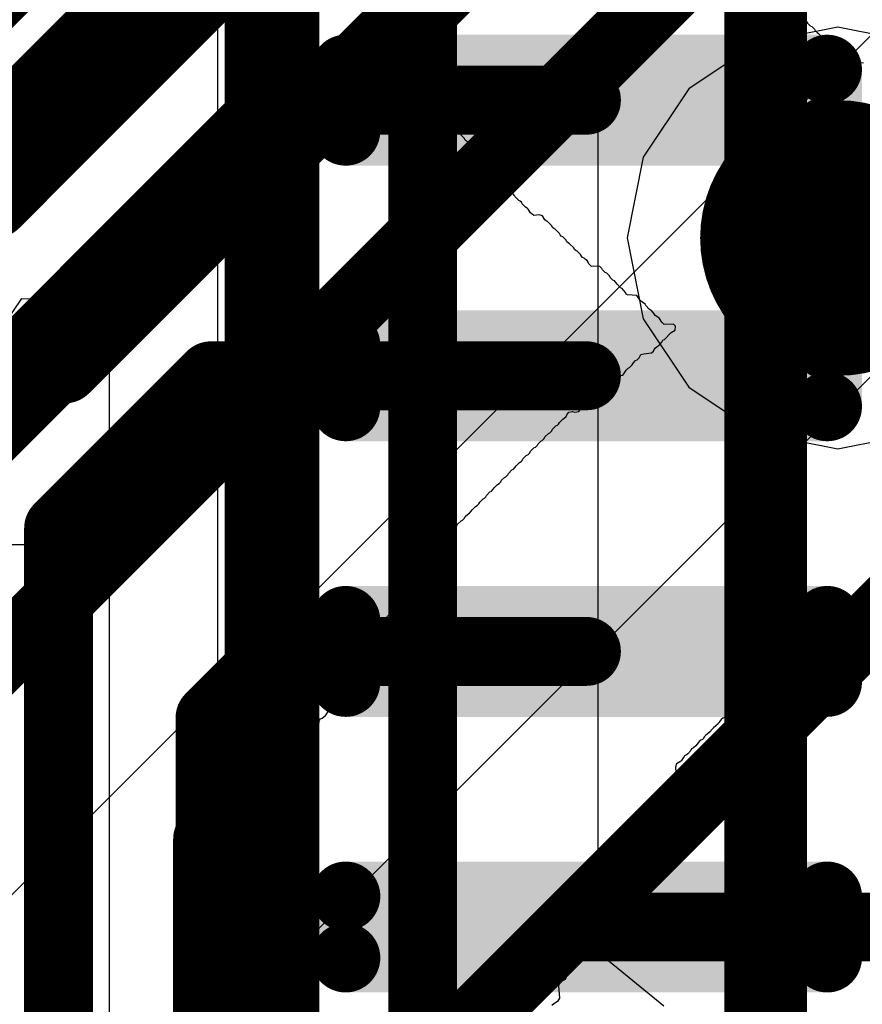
# Model space of a CAD drawing. Header units: millimetres. Extents: x -2 to 68, y -2 to 27.4.
# Tile 504 of 594: x 58.2 to 59.4, y 6.8 to 8.2. Entities that reach past the tile are written whole.
import ezdxf

# ---------------------------------------------------------------- set-up
doc = ezdxf.new("R2010")
doc.units = ezdxf.units.MM
for name, color, linetype in [('BottomLayer', 5, 'Continuous'), ('BottomPaste', 16, 'Continuous'), ('BottomSolder', 6, 'Continuous'), ('DrillGuide', 244, 'Continuous'), ('Mechanical10', 56, 'Continuous'), ('Mechanical6', 56, 'Continuous'), ('MidLayer1', 16, 'Continuous'), ('MidLayer2', 76, 'Continuous'), ('MidLayer3', 90, 'Continuous'), ('MidLayer4', 156, 'Continuous'), ('MidLayer5', 130, 'Continuous'), ('MidLayer6', 216, 'Continuous'), ('MidLayer7', 6, 'Continuous'), ('MidLayer8', 54, 'Continuous'), ('MultiLayer', 9, 'Continuous'), ('TopLayer', 1, 'Continuous'), ('TopSolder', 216, 'Continuous'), ('ViaHoleLayer', 16, 'Continuous')]:
    doc.layers.add(name, color=color, linetype=linetype)

# ---------------------------------------------------------------- blocks, each defined once
blk = doc.blocks.new('DF40C_80DP_0_4V_51__F_________1_B_291')
at = {"layer": 'BottomLayer', "const_width": 0.0504}
for points in [[(4.5302, -0.9404, 1), (4.5805, -0.9404, 1)], [(4.6195, -0.9404, 1), (4.6698, -0.9404, 1)], [(4.9302, -0.9404, 1), (4.9805, -0.9404, 1)], [(5.0195, -0.9404, 1), (5.0698, -0.9404, 1)], [(5.3302, -0.9404, 1), (5.3805, -0.9404, 1)], [(5.4195, -0.9404, 1), (5.4698, -0.9404, 1)], [(5.7302, -0.9404, 1), (5.7805, -0.9404, 1)], [(5.8195, -0.9404, 1), (5.8698, -0.9404, 1)], [(4.5302, -1.6396, 1), (4.5805, -1.6396, 1)], [(4.6195, -1.6396, 1), (4.6698, -1.6396, 1)], [(4.9302, -1.6396, 1), (4.9805, -1.6396, 1)], [(5.0195, -1.6396, 1), (5.0698, -1.6396, 1)], [(5.3302, -1.6396, 1), (5.3805, -1.6396, 1)], [(5.4195, -1.6396, 1), (5.4698, -1.6396, 1)], [(5.7302, -1.6396, 1), (5.7805, -1.6396, 1)], [(5.8195, -1.6396, 1), (5.8698, -1.6396, 1)]]:
    blk.add_lwpolyline(points, format="xyb", close=True, dxfattribs=at)
at = {"layer": 'BottomLayer'}
for points in [[(4.5554, -0.89), (4.5554, -1.69), (4.6446, -0.89), (4.6446, -1.69)], [(4.9554, -0.89), (4.9554, -1.69), (5.0446, -0.89), (5.0446, -1.69)], [(5.3554, -0.89), (5.3554, -1.69), (5.4446, -0.89), (5.4446, -1.69)], [(5.7554, -0.89), (5.7554, -1.69), (5.8446, -0.89), (5.8446, -1.69)], [(4.505, -0.9404), (4.505, -1.6396), (4.695, -0.9404), (4.695, -1.6396)], [(4.905, -0.9404), (4.905, -1.6396), (5.095, -0.9404), (5.095, -1.6396)], [(5.305, -0.9404), (5.305, -1.6396), (5.495, -0.9404), (5.495, -1.6396)], [(5.705, -0.9404), (5.705, -1.6396), (5.895, -0.9404), (5.895, -1.6396)]]:
    blk.add_solid(points, dxfattribs=at)
at = {"layer": 'BottomPaste', "const_width": 0.0504}
for points in [[(4.5302, -0.9404, 1), (4.5805, -0.9404, 1)], [(4.6195, -0.9404, 1), (4.6698, -0.9404, 1)], [(4.9302, -0.9404, 1), (4.9805, -0.9404, 1)], [(5.0195, -0.9404, 1), (5.0698, -0.9404, 1)], [(5.3302, -0.9404, 1), (5.3805, -0.9404, 1)], [(5.4195, -0.9404, 1), (5.4698, -0.9404, 1)], [(5.7302, -0.9404, 1), (5.7805, -0.9404, 1)], [(5.8195, -0.9404, 1), (5.8698, -0.9404, 1)], [(4.5302, -1.6396, 1), (4.5805, -1.6396, 1)], [(4.6195, -1.6396, 1), (4.6698, -1.6396, 1)], [(4.9302, -1.6396, 1), (4.9805, -1.6396, 1)], [(5.0195, -1.6396, 1), (5.0698, -1.6396, 1)], [(5.3302, -1.6396, 1), (5.3805, -1.6396, 1)], [(5.4195, -1.6396, 1), (5.4698, -1.6396, 1)], [(5.7302, -1.6396, 1), (5.7805, -1.6396, 1)], [(5.8195, -1.6396, 1), (5.8698, -1.6396, 1)]]:
    blk.add_lwpolyline(points, format="xyb", close=True, dxfattribs=at)
at = {"layer": 'BottomPaste'}
for points in [[(4.5554, -0.89), (4.5554, -1.69), (4.6446, -0.89), (4.6446, -1.69)], [(4.9554, -0.89), (4.9554, -1.69), (5.0446, -0.89), (5.0446, -1.69)], [(5.3554, -0.89), (5.3554, -1.69), (5.4446, -0.89), (5.4446, -1.69)], [(5.7554, -0.89), (5.7554, -1.69), (5.8446, -0.89), (5.8446, -1.69)], [(4.505, -0.9404), (4.505, -1.6396), (4.695, -0.9404), (4.695, -1.6396)], [(4.905, -0.9404), (4.905, -1.6396), (5.095, -0.9404), (5.095, -1.6396)], [(5.305, -0.9404), (5.305, -1.6396), (5.495, -0.9404), (5.495, -1.6396)], [(5.705, -0.9404), (5.705, -1.6396), (5.895, -0.9404), (5.895, -1.6396)]]:
    blk.add_solid(points, dxfattribs=at)
at = {"layer": 'BottomSolder', "const_width": 0.0504}
for points in [[(4.5302, -0.9404, 1), (4.5805, -0.9404, 1)], [(4.6195, -0.9404, 1), (4.6698, -0.9404, 1)], [(4.9302, -0.9404, 1), (4.9805, -0.9404, 1)], [(5.0195, -0.9404, 1), (5.0698, -0.9404, 1)], [(5.3302, -0.9404, 1), (5.3805, -0.9404, 1)], [(5.4195, -0.9404, 1), (5.4698, -0.9404, 1)], [(5.7302, -0.9404, 1), (5.7805, -0.9404, 1)], [(5.8195, -0.9404, 1), (5.8698, -0.9404, 1)], [(4.5302, -1.6396, 1), (4.5805, -1.6396, 1)], [(4.6195, -1.6396, 1), (4.6698, -1.6396, 1)], [(4.9302, -1.6396, 1), (4.9805, -1.6396, 1)], [(5.0195, -1.6396, 1), (5.0698, -1.6396, 1)], [(5.3302, -1.6396, 1), (5.3805, -1.6396, 1)], [(5.4195, -1.6396, 1), (5.4698, -1.6396, 1)], [(5.7302, -1.6396, 1), (5.7805, -1.6396, 1)], [(5.8195, -1.6396, 1), (5.8698, -1.6396, 1)]]:
    blk.add_lwpolyline(points, format="xyb", close=True, dxfattribs=at)
at = {"layer": 'BottomSolder'}
for points in [[(4.5554, -0.89), (4.5554, -1.69), (4.6446, -0.89), (4.6446, -1.69)], [(4.9554, -0.89), (4.9554, -1.69), (5.0446, -0.89), (5.0446, -1.69)], [(5.3554, -0.89), (5.3554, -1.69), (5.4446, -0.89), (5.4446, -1.69)], [(5.7554, -0.89), (5.7554, -1.69), (5.8446, -0.89), (5.8446, -1.69)], [(4.505, -0.9404), (4.505, -1.6396), (4.695, -0.9404), (4.695, -1.6396)], [(4.905, -0.9404), (4.905, -1.6396), (5.095, -0.9404), (5.095, -1.6396)], [(5.305, -0.9404), (5.305, -1.6396), (5.495, -0.9404), (5.495, -1.6396)], [(5.705, -0.9404), (5.705, -1.6396), (5.895, -0.9404), (5.895, -1.6396)]]:
    blk.add_solid(points, dxfattribs=at)
at = {"layer": 'Mechanical10', "const_width": 0.12}
blk.add_lwpolyline([(8.86, -1.03), (-8.86, -1.03)], dxfattribs=at)
at = {"layer": 'Mechanical6', "const_width": 0.05}
blk.add_lwpolyline([(8.395, -1.79), (-8.395, -1.79)], dxfattribs=at)

msp = doc.modelspace()

# ---------------------------------------------------------------- linework, layer by layer
at = {"layer": 'BottomLayer', "const_width": 0.1}
for points in [[(57.8, 7.8744), (58.4281, 8.5025)], [(58.0327, 7.5477), (58.585, 8.1)], [(58.585, 8.1), (59.035, 8.1)], [(58.2687, 7.4787), (58.49, 7.7)], [(58.49, 7.7), (59.035, 7.7)], [(58.2687, 3.8308), (58.2687, 7.4787)], [(58.4885, 7.2035), (58.585, 7.3)], [(58.585, 7.3), (59.035, 7.3)], [(58.4885, 7.0311), (58.4885, 7.2035)], [(58.485, 7.0276), (58.4885, 7.0311)], [(58.485, 4.0388), (58.485, 7.0276)], [(59.035, 6.9), (59.663, 6.9)]]:
    msp.add_lwpolyline(points, dxfattribs=at)
at = {"layer": 'BottomLayer', "const_width": 0.05}
for points in [[(58.56, 8.1, 1), (58.61, 8.1, 1)], [(58.56, 8.1, 1), (58.61, 8.1, 1)], [(59.01, 8.1, 1), (59.06, 8.1, 1)], [(58.465, 7.7, 1), (58.515, 7.7, 1)], [(58.465, 7.7, 1), (58.515, 7.7, 1)], [(59.01, 7.7, 1), (59.06, 7.7, 1)], [(58.2437, 7.4787, 1), (58.2937, 7.4787, 1)], [(58.2437, 7.4787, 1), (58.2937, 7.4787, 1)], [(58.56, 7.3, 1), (58.61, 7.3, 1)], [(58.56, 7.3, 1), (58.61, 7.3, 1)], [(59.01, 7.3, 1), (59.06, 7.3, 1)], [(58.4635, 7.2035, 1), (58.5135, 7.2035, 1)], [(58.4635, 7.2035, 1), (58.5135, 7.2035, 1)], [(58.46, 7.0276, 1), (58.51, 7.0276, 1)], [(58.46, 7.0276, 1), (58.51, 7.0276, 1)], [(58.4635, 7.0311, 1), (58.5135, 7.0311, 1)], [(58.4635, 7.0311, 1), (58.5135, 7.0311, 1)], [(59.01, 6.9, 1), (59.06, 6.9, 1)]]:
    msp.add_lwpolyline(points, format="xyb", close=True, dxfattribs=at)
at = {"layer": 'DrillGuide', "const_width": 0.1}
msp.add_lwpolyline([(59.35, 7.9, 1), (59.45, 7.9, 1)], format="xyb", close=True, dxfattribs=at)
at = {"layer": 'MidLayer1', "const_width": 0.2}
msp.add_lwpolyline([(59.3, 7.9, 1), (59.5, 7.9, 1)], format="xyb", close=True, dxfattribs=at)
at = {"layer": 'MidLayer2'}
for p, q in [((58.4579, 7.5297), (59.6707, 8.7426)), ((58.3752, 7.4745), (58.4579, 7.5297)), ((58.2777, 7.4551), (58.3752, 7.4745)), ((56.8374, 7.4551), (58.2777, 7.4551))]:
    msp.add_line(p, q, dxfattribs=at)
at = {"layer": 'MidLayer2', "const_width": 0.1}
for points in [[(58.1764, 7.9499), (59.5175, 9.291)], [(58.2777, 7.71), (59.632, 9.0644)], [(55.6719, 7.9499), (58.1764, 7.9499)], [(55.7713, 7.71), (58.2777, 7.71)]]:
    msp.add_lwpolyline(points, dxfattribs=at)
at = {"layer": 'MidLayer2'}
for points, const_width in [([(59.3, 7.9, 1), (59.5, 7.9, 1)], 0.2), ([(58.1514, 7.9499, 1), (58.2014, 7.9499, 1)], 0.05), ([(58.1514, 7.9499, 1), (58.2014, 7.9499, 1)], 0.05), ([(58.2527, 7.71, 1), (58.3027, 7.71, 1)], 0.05), ([(58.2527, 7.71, 1), (58.3027, 7.71, 1)], 0.05)]:
    msp.add_lwpolyline(points, format="xyb", close=True, dxfattribs=dict(at, const_width=const_width))
at = {"layer": 'MidLayer3'}
msp.add_line((56.9611, 5.7072), (59.7847, 8.5309), dxfattribs=at)
at = {"layer": 'MidLayer3', "const_width": 0.1}
for points in [[(56.1107, 5.5567), (59.8118, 9.2578)], [(56.2347, 5.3413), (60.045, 9.1516)]]:
    msp.add_lwpolyline(points, dxfattribs=at)
at = {"layer": 'MidLayer3', "const_width": 0.2}
msp.add_lwpolyline([(59.3, 7.9, 1), (59.5, 7.9, 1)], format="xyb", close=True, dxfattribs=at)
at = {"layer": 'MidLayer4', "const_width": 0.2}
msp.add_lwpolyline([(59.3, 7.9, 1), (59.5, 7.9, 1)], format="xyb", close=True, dxfattribs=at)
at = {"layer": 'MidLayer5'}
for p, q in [((59.0521, 6.8629), (59.0521, 11.1464)), ((58.1894, 7.7735), (58.2153, 7.8123)), ((58.2153, 7.8123), (58.2623, 7.8117)), ((58.2623, 7.8117), (58.3423, 7.7738)), ((58.3423, 7.7738), (58.3423, 4.6606)), ((59.1472, 6.7849), (59.0521, 6.8629))]:
    msp.add_line(p, q, dxfattribs=at)
at = {"layer": 'MidLayer5', "const_width": 0.1}
for points in [[(58.7972, 4.4722), (58.7972, 16.8104)], [(58.5972, 4.555), (58.5972, 16.7275)]]:
    msp.add_lwpolyline(points, dxfattribs=at)
at = {"layer": 'MidLayer5', "const_width": 0.2}
msp.add_lwpolyline([(59.3, 7.9, 1), (59.5, 7.9, 1)], format="xyb", close=True, dxfattribs=at)
at = {"layer": 'MidLayer6'}
for p, q in [((56.9955, 6.5129), (59.0632, 8.5807)), ((59.5186, 7.7701), (58.2342, 6.4856))]:
    msp.add_line(p, q, dxfattribs=at)
at = {"layer": 'MidLayer6', "const_width": 0.1}
for points in [[(56.8152, 6.6932), (58.883, 8.761)], [(58.3397, 6.2307), (59.7735, 7.6645)]]:
    msp.add_lwpolyline(points, dxfattribs=at)
at = {"layer": 'MidLayer6', "const_width": 0.2}
msp.add_lwpolyline([(59.3, 7.9, 1), (59.5, 7.9, 1)], format="xyb", close=True, dxfattribs=at)
at = {"layer": 'MidLayer7'}
for p, q in [((59.4, 8.2059), (59.2829, 8.1826)), ((59.5171, 8.1826), (59.4, 8.2059)), ((59.2829, 8.1826), (59.1837, 8.1163)), ((59.1837, 8.1163), (59.1174, 8.0171)), ((59.1174, 8.0171), (59.0941, 7.9)), ((59.0941, 7.9), (59.1174, 7.7829)), ((59.1174, 7.7829), (59.1837, 7.6837)), ((59.1837, 7.6837), (59.2829, 7.6174)), ((59.2829, 7.6174), (59.4, 7.5941)), ((59.4, 7.5941), (59.5171, 7.6174))]:
    msp.add_line(p, q, dxfattribs=at)
at = {"layer": 'MidLayer7', "const_width": 0.2}
msp.add_lwpolyline([(59.3, 7.9, 1), (59.5, 7.9, 1)], format="xyb", close=True, dxfattribs=at)
at = {"layer": 'MidLayer8'}
for p, q in [((59.4, 8.2059), (59.2829, 8.1826)), ((59.5171, 8.1826), (59.4, 8.2059)), ((59.2829, 8.1826), (59.1837, 8.1163)), ((59.1837, 8.1163), (59.1174, 8.0171)), ((59.1174, 8.0171), (59.0941, 7.9)), ((59.0941, 7.9), (59.1174, 7.7829)), ((59.1174, 7.7829), (59.1837, 7.6837)), ((59.1837, 7.6837), (59.2829, 7.6174)), ((59.2829, 7.6174), (59.4, 7.5941)), ((59.4, 7.5941), (59.5171, 7.6174))]:
    msp.add_line(p, q, dxfattribs=at)
at = {"layer": 'MidLayer8', "const_width": 0.2}
msp.add_lwpolyline([(59.3, 7.9, 1), (59.5, 7.9, 1)], format="xyb", close=True, dxfattribs=at)
at = {"layer": 'MultiLayer', "const_width": 0.2}
msp.add_lwpolyline([(59.3, 7.9, 1), (59.5, 7.9, 1)], format="xyb", close=True, dxfattribs=at)
at = {"layer": 'TopLayer'}
msp.add_line((58.5, 3.892), (58.5, 12.9467), dxfattribs=at)
at = {"layer": 'TopSolder'}
for p, q in [((58.7202, 8.213), (58.7191, 8.2262)), ((59.351, 8.2179), (59.3549, 8.2141)), ((58.724, 8.2091), (58.7202, 8.213)), ((58.7262, 8.208), (58.724, 8.2091)), ((58.7301, 8.2042), (58.7262, 8.208)), ((58.7312, 8.202), (58.7301, 8.2042)), ((59.3549, 8.2141), (59.356, 8.2119)), ((59.356, 8.2119), (59.3599, 8.208)), ((59.3599, 8.208), (59.3621, 8.2069)), ((59.3621, 8.2069), (59.3659, 8.2031)), ((59.3659, 8.2031), (59.367, 8.2009)), ((58.7334, 8.1997), (58.7312, 8.202)), ((58.74, 8.1953), (58.7334, 8.1997)), ((58.7417, 8.1915), (58.74, 8.1953)), ((58.7411, 8.1843), (58.7417, 8.1915)), ((59.367, 8.2009), (59.3698, 8.1981)), ((59.3698, 8.1981), (59.372, 8.197)), ((59.372, 8.197), (59.3769, 8.192)), ((59.3769, 8.192), (59.3786, 8.1882)), ((59.3786, 8.1882), (59.383, 8.1871)), ((58.7428, 8.1794), (58.7411, 8.1843)), ((58.7483, 8.1761), (58.7428, 8.1794)), ((58.7521, 8.1711), (58.7483, 8.1761)), ((59.383, 8.1871), (59.394, 8.186)), ((59.394, 8.186), (59.3968, 8.1832)), ((59.3968, 8.1832), (59.3979, 8.181)), ((59.3979, 8.181), (59.3995, 8.1783)), ((59.3995, 8.1783), (59.4017, 8.1772)), ((59.4017, 8.1772), (59.4078, 8.1722)), ((58.7532, 8.1689), (58.7521, 8.1711)), ((58.7571, 8.1661), (58.7532, 8.1689)), ((58.7593, 8.165), (58.7571, 8.1661)), ((58.7631, 8.1601), (58.7593, 8.165)), ((58.7643, 8.1579), (58.7631, 8.1601)), ((59.4078, 8.1722), (59.4089, 8.17)), ((59.4089, 8.17), (59.4139, 8.165)), ((59.4139, 8.165), (59.4161, 8.1639)), ((59.4161, 8.1639), (59.4177, 8.1623)), ((59.4177, 8.1623), (59.4188, 8.1601)), ((59.4188, 8.1601), (59.4216, 8.1562)), ((58.7692, 8.1551), (58.7643, 8.1579)), ((58.772, 8.1524), (58.7692, 8.1551)), ((58.7731, 8.1413), (58.772, 8.1524)), ((59.4216, 8.1562), (59.426, 8.1551)), ((59.426, 8.1551), (59.437, 8.154)), ((58.7742, 8.1369), (58.7731, 8.1413)), ((58.7791, 8.1342), (58.7742, 8.1369)), ((58.783, 8.1303), (58.7791, 8.1342)), ((58.7841, 8.1281), (58.783, 8.1303)), ((58.7879, 8.1243), (58.7841, 8.1281)), ((58.7901, 8.1232), (58.7879, 8.1243)), ((58.7929, 8.1204), (58.7901, 8.1232)), ((58.794, 8.1182), (58.7929, 8.1204)), ((58.7973, 8.1149), (58.794, 8.1182)), ((58.8039, 8.1105), (58.7973, 8.1149)), ((58.805, 8.0962), (58.8039, 8.1105)), ((58.8111, 8.0912), (58.805, 8.0962)), ((58.8133, 8.0901), (58.8111, 8.0912)), ((58.8149, 8.0873), (58.8133, 8.0901)), ((58.816, 8.0851), (58.8149, 8.0873)), ((58.8177, 8.0835), (58.816, 8.0851)), ((58.8199, 8.0824), (58.8177, 8.0835)), ((58.826, 8.0763), (58.8199, 8.0824)), ((58.8271, 8.0741), (58.826, 8.0763)), ((58.8287, 8.0725), (58.8271, 8.0741)), ((58.8309, 8.0714), (58.8287, 8.0725)), ((58.837, 8.0653), (58.8309, 8.0714)), ((58.8381, 8.0631), (58.837, 8.0653)), ((58.8397, 8.0615), (58.8381, 8.0631)), ((58.8419, 8.0604), (58.8397, 8.0615)), ((58.8469, 8.0554), (58.8419, 8.0604)), ((58.848, 8.0532), (58.8469, 8.0554)), ((58.8497, 8.0515), (58.848, 8.0532)), ((58.8519, 8.0504), (58.8497, 8.0515)), ((58.8579, 8.0444), (58.8519, 8.0504)), ((58.859, 8.0422), (58.8579, 8.0444)), ((58.8607, 8.0405), (58.859, 8.0422)), ((58.8629, 8.0394), (58.8607, 8.0405)), ((58.8678, 8.0345), (58.8629, 8.0394)), ((58.8689, 8.0323), (58.8678, 8.0345)), ((58.8706, 8.0306), (58.8689, 8.0323)), ((58.8728, 8.0295), (58.8706, 8.0306)), ((58.8789, 8.0234), (58.8728, 8.0295)), ((58.88, 8.0212), (58.8789, 8.0234)), ((58.8849, 8.0174), (58.88, 8.0212)), ((58.8871, 8.0163), (58.8849, 8.0174)), ((58.8893, 8.013), (58.8871, 8.0163)), ((58.8904, 7.9997), (58.8893, 8.013)), ((58.8959, 7.9964), (58.8904, 7.9997)), ((58.8987, 7.9937), (58.8959, 7.9964)), ((58.8998, 7.9915), (58.8987, 7.9937)), ((58.9048, 7.9865), (58.8998, 7.9915)), ((58.907, 7.9854), (58.9048, 7.9865)), ((58.9097, 7.9827), (58.907, 7.9854)), ((58.9108, 7.9805), (58.9097, 7.9827)), ((58.9158, 7.9755), (58.9108, 7.9805)), ((58.918, 7.9744), (58.9158, 7.9755)), ((58.9196, 7.9727), (58.918, 7.9744)), ((58.9207, 7.9705), (58.9196, 7.9727)), ((58.9257, 7.9656), (58.9207, 7.9705)), ((58.9279, 7.9645), (58.9257, 7.9656)), ((58.9306, 7.9617), (58.9279, 7.9645)), ((58.9317, 7.9595), (58.9306, 7.9617)), ((58.9367, 7.9546), (58.9317, 7.9595)), ((58.9389, 7.9535), (58.9367, 7.9546)), ((58.9406, 7.9518), (58.9389, 7.9535)), ((58.9417, 7.9496), (58.9406, 7.9518)), ((58.9466, 7.9446), (58.9417, 7.9496)), ((58.9488, 7.9435), (58.9466, 7.9446)), ((58.9505, 7.9419), (58.9488, 7.9435)), ((58.9538, 7.9364), (58.9505, 7.9419)), ((58.9587, 7.9325), (58.9538, 7.9364)), ((58.9665, 7.9336), (58.9587, 7.9325)), ((58.9714, 7.932), (58.9665, 7.9336)), ((58.9747, 7.9265), (58.9714, 7.932)), ((58.9764, 7.9248), (58.9747, 7.9265)), ((58.9786, 7.9237), (58.9764, 7.9248)), ((58.9846, 7.9176), (58.9786, 7.9237)), ((58.9857, 7.9154), (58.9846, 7.9176)), ((58.9874, 7.9138), (58.9857, 7.9154)), ((58.9896, 7.9127), (58.9874, 7.9138)), ((58.9957, 7.9066), (58.9896, 7.9127)), ((58.9968, 7.9044), (58.9957, 7.9066)), ((58.9984, 7.9028), (58.9968, 7.9044)), ((59.0006, 7.9017), (58.9984, 7.9028)), ((59.0056, 7.8967), (59.0006, 7.9017)), ((59.0067, 7.8945), (59.0056, 7.8967)), ((59.0083, 7.8929), (59.0067, 7.8945)), ((59.0105, 7.8917), (59.0083, 7.8929)), ((59.0166, 7.8857), (59.0105, 7.8917)), ((59.0177, 7.8835), (59.0166, 7.8857)), ((59.0194, 7.8818), (59.0177, 7.8835)), ((59.0216, 7.8807), (59.0194, 7.8818)), ((59.0265, 7.8758), (59.0216, 7.8807)), ((59.0276, 7.8736), (59.0265, 7.8758)), ((59.0293, 7.8719), (59.0276, 7.8736)), ((59.0315, 7.8708), (59.0293, 7.8719)), ((59.0337, 7.8686), (59.0315, 7.8708)), ((59.0359, 7.8675), (59.0337, 7.8686)), ((59.0375, 7.8648), (59.0359, 7.8675)), ((59.0386, 7.8625), (59.0375, 7.8648)), ((59.0425, 7.8587), (59.0386, 7.8625)), ((59.0508, 7.8592), (59.0425, 7.8587)), ((59.0546, 7.8587), (59.0508, 7.8592)), ((59.0574, 7.8559), (59.0546, 7.8587)), ((59.0585, 7.8537), (59.0574, 7.8559)), ((59.0623, 7.8499), (59.0585, 7.8537)), ((59.0645, 7.8488), (59.0623, 7.8499)), ((59.0684, 7.8449), (59.0645, 7.8488)), ((59.0695, 7.8427), (59.0684, 7.8449)), ((59.0734, 7.8389), (59.0695, 7.8427)), ((59.0756, 7.8378), (59.0734, 7.8389)), ((59.0783, 7.835), (59.0756, 7.8378)), ((59.0794, 7.8328), (59.0783, 7.835)), ((59.0844, 7.8278), (59.0794, 7.8328)), ((59.0866, 7.8267), (59.0844, 7.8278)), ((59.0915, 7.8207), (59.0866, 7.8267)), ((59.0926, 7.8185), (59.0915, 7.8207)), ((59.0948, 7.8174), (59.0926, 7.8185)), ((59.1081, 7.8163), (59.0948, 7.8174)), ((59.1136, 7.8086), (59.1081, 7.8163)), ((59.1202, 7.8041), (59.1136, 7.8086)), ((59.1213, 7.8019), (59.1202, 7.8041)), ((59.1235, 7.7997), (59.1213, 7.8019)), ((59.1246, 7.7975), (59.1235, 7.7997)), ((59.1273, 7.7959), (59.1246, 7.7975)), ((59.1296, 7.7948), (59.1273, 7.7959)), ((59.1334, 7.7898), (59.1296, 7.7948)), ((59.1345, 7.7876), (59.1334, 7.7898)), ((59.1373, 7.786), (59.1345, 7.7876)), ((59.1411, 7.7832), (59.1373, 7.786)), ((59.1444, 7.7777), (59.1411, 7.7832)), ((59.1477, 7.7744), (59.1444, 7.7777)), ((59.1615, 7.7749), (59.1477, 7.7744)), ((59.1643, 7.7722), (59.1615, 7.7749)), ((59.1483, 7.7529), (59.1582, 7.7628)), ((59.1582, 7.7628), (59.1637, 7.7661)), ((59.1637, 7.7661), (59.1643, 7.7722)), ((59.1395, 7.7441), (59.1417, 7.7452)), ((59.1417, 7.7452), (59.1444, 7.749)), ((59.1444, 7.749), (59.1461, 7.7518)), ((59.1461, 7.7518), (59.1483, 7.7529)), ((59.1141, 7.7309), (59.1185, 7.732)), ((59.1185, 7.732), (59.1296, 7.7331)), ((59.1296, 7.7331), (59.1323, 7.7358)), ((59.1323, 7.7358), (59.1334, 7.738)), ((59.1334, 7.738), (59.1351, 7.7408)), ((59.1351, 7.7408), (59.1373, 7.7419)), ((59.1373, 7.7419), (59.1395, 7.7441)), ((59.1015, 7.716), (59.1026, 7.7182)), ((59.1026, 7.7182), (59.1064, 7.722)), ((59.1064, 7.722), (59.1086, 7.7231)), ((59.1086, 7.7231), (59.1114, 7.7259)), ((59.1114, 7.7259), (59.1125, 7.7281)), ((59.1125, 7.7281), (59.1141, 7.7309)), ((59.0877, 7.7011), (59.0893, 7.7028)), ((59.0893, 7.7028), (59.0926, 7.7083)), ((59.0926, 7.7083), (59.0954, 7.711)), ((59.0954, 7.711), (59.0976, 7.7121)), ((59.0976, 7.7121), (59.1015, 7.716)), ((59.0607, 7.6873), (59.0623, 7.689)), ((59.0623, 7.689), (59.0645, 7.6901)), ((59.0645, 7.6901), (59.0684, 7.6928)), ((59.0684, 7.6928), (59.0717, 7.6984)), ((59.0717, 7.6984), (59.0734, 7.7)), ((59.0734, 7.7), (59.0778, 7.7011)), ((59.0778, 7.7011), (59.0811, 7.7)), ((59.0811, 7.7), (59.0877, 7.7011)), ((59.0436, 7.6692), (59.0497, 7.6752)), ((59.0497, 7.6752), (59.0508, 7.6774)), ((59.0508, 7.6774), (59.0546, 7.6802)), ((59.0546, 7.6802), (59.0596, 7.6851)), ((59.0596, 7.6851), (59.0607, 7.6873)), ((59.0337, 7.6592), (59.0386, 7.6642)), ((59.0386, 7.6642), (59.0397, 7.6664)), ((59.0397, 7.6664), (59.0414, 7.6681)), ((59.0414, 7.6681), (59.0436, 7.6692)), ((59.0067, 7.6433), (59.0094, 7.6471)), ((59.0094, 7.6471), (59.0149, 7.6482)), ((59.0149, 7.6482), (59.0183, 7.6471)), ((59.0183, 7.6471), (59.0238, 7.6482)), ((59.0238, 7.6482), (59.0265, 7.651)), ((59.0265, 7.651), (59.0298, 7.6565)), ((59.0298, 7.6565), (59.0337, 7.6592)), ((58.9946, 7.63), (58.9957, 7.6322)), ((58.9957, 7.6322), (59.0006, 7.6372)), ((59.0006, 7.6372), (59.0028, 7.6383)), ((59.0028, 7.6383), (59.0056, 7.6411)), ((59.0056, 7.6411), (59.0067, 7.6433)), ((58.9797, 7.6163), (58.9819, 7.6174)), ((58.9819, 7.6174), (58.9846, 7.6201)), ((58.9846, 7.6201), (58.9857, 7.6223)), ((58.9857, 7.6223), (58.9907, 7.6273)), ((58.9907, 7.6273), (58.9929, 7.6284)), ((58.9929, 7.6284), (58.9946, 7.63)), ((58.9648, 7.6014), (58.9687, 7.6052)), ((58.9687, 7.6052), (58.9709, 7.6063)), ((58.9709, 7.6063), (58.9736, 7.6091)), ((58.9736, 7.6091), (58.9747, 7.6113)), ((58.9747, 7.6113), (58.9797, 7.6163)), ((58.9499, 7.5854), (58.9527, 7.5882)), ((58.9527, 7.5882), (58.9538, 7.5904)), ((58.9538, 7.5904), (58.9587, 7.5953)), ((58.9587, 7.5953), (58.961, 7.5964)), ((58.961, 7.5964), (58.9637, 7.5992)), ((58.9637, 7.5992), (58.9648, 7.6014)), ((58.9329, 7.5694), (58.9378, 7.5744)), ((58.9378, 7.5744), (58.94, 7.5755)), ((58.94, 7.5755), (58.9417, 7.5771)), ((58.9417, 7.5771), (58.9428, 7.5793)), ((58.9428, 7.5793), (58.9477, 7.5843)), ((58.9477, 7.5843), (58.9499, 7.5854)), ((58.9218, 7.5584), (58.9268, 7.5634)), ((58.9268, 7.5634), (58.929, 7.5645)), ((58.929, 7.5645), (58.9317, 7.5672)), ((58.9317, 7.5672), (58.9329, 7.5694)), ((58.9081, 7.5435), (58.9108, 7.5463)), ((58.9108, 7.5463), (58.9119, 7.5485)), ((58.9119, 7.5485), (58.9158, 7.5523)), ((58.9158, 7.5523), (58.918, 7.5534)), ((58.918, 7.5534), (58.9207, 7.5562)), ((58.9207, 7.5562), (58.9218, 7.5584)), ((58.8899, 7.5264), (58.8948, 7.5314)), ((58.8948, 7.5314), (58.897, 7.5325)), ((58.897, 7.5325), (58.8998, 7.5353)), ((58.8998, 7.5353), (58.9009, 7.5375)), ((58.9009, 7.5375), (58.9059, 7.5424)), ((58.9059, 7.5424), (58.9081, 7.5435)), ((58.88, 7.5165), (58.8849, 7.5215)), ((58.8849, 7.5215), (58.8871, 7.5226)), ((58.8871, 7.5226), (58.8888, 7.5242)), ((58.8888, 7.5242), (58.8899, 7.5264)), ((58.8651, 7.5006), (58.8678, 7.5033)), ((58.8678, 7.5033), (58.8689, 7.5055)), ((58.8689, 7.5055), (58.8739, 7.5105)), ((58.8739, 7.5105), (58.8761, 7.5116)), ((58.8761, 7.5116), (58.8789, 7.5143)), ((58.8789, 7.5143), (58.88, 7.5165)), ((58.848, 7.4846), (58.853, 7.4895)), ((58.853, 7.4895), (58.8552, 7.4906)), ((58.8552, 7.4906), (58.8579, 7.4934)), ((58.8579, 7.4934), (58.859, 7.4956)), ((58.859, 7.4956), (58.8629, 7.4994)), ((58.8629, 7.4994), (58.8651, 7.5006)), ((58.837, 7.4614), (58.8381, 7.4758)), ((58.8381, 7.4758), (58.8397, 7.4774)), ((58.8397, 7.4774), (58.8452, 7.4807)), ((58.8452, 7.4807), (58.8469, 7.4824)), ((58.8469, 7.4824), (58.848, 7.4846)), ((58.8298, 7.4565), (58.8353, 7.4598)), ((58.8353, 7.4598), (58.837, 7.4614)), ((58.8171, 7.4438), (58.8188, 7.4455)), ((58.8188, 7.4455), (58.821, 7.4466)), ((58.821, 7.4466), (58.8232, 7.4488)), ((58.8232, 7.4488), (58.8249, 7.4493)), ((58.8249, 7.4493), (58.826, 7.4515)), ((58.826, 7.4515), (58.8298, 7.4565)), ((58.805, 7.4306), (58.8078, 7.4344)), ((58.8078, 7.4344), (58.81, 7.4355)), ((58.81, 7.4355), (58.816, 7.4416)), ((58.816, 7.4416), (58.8171, 7.4438)), ((58.794, 7.4163), (58.7951, 7.4218)), ((58.7951, 7.4218), (58.7979, 7.4245)), ((58.7979, 7.4245), (58.8001, 7.4256)), ((58.8001, 7.4256), (58.8039, 7.4284)), ((58.8039, 7.4284), (58.805, 7.4306)), ((58.7852, 7.4008), (58.789, 7.4047)), ((58.789, 7.4047), (58.7929, 7.4063)), ((58.7929, 7.4063), (58.7951, 7.4118)), ((58.7951, 7.4118), (58.794, 7.4163)), ((58.7731, 7.3876), (58.7742, 7.3898)), ((58.7742, 7.3898), (58.778, 7.3937)), ((58.778, 7.3937), (58.7802, 7.3948)), ((58.7802, 7.3948), (58.7841, 7.3986)), ((58.7841, 7.3986), (58.7852, 7.4008)), ((58.7626, 7.3771), (58.7643, 7.381)), ((58.7631, 7.37), (58.7626, 7.3771)), ((58.7643, 7.381), (58.7703, 7.3848)), ((58.7703, 7.3848), (58.7731, 7.3876)), ((59.4276, 7.3755), (59.4249, 7.3727)), ((59.4287, 7.3777), (59.4276, 7.3755)), ((59.4337, 7.3826), (59.4287, 7.3777)), ((59.4359, 7.3837), (59.4337, 7.3826)), ((58.7505, 7.354), (58.7549, 7.3606)), ((58.7549, 7.3606), (58.7571, 7.3617)), ((58.7571, 7.3617), (58.762, 7.3656)), ((58.762, 7.3656), (58.7631, 7.37)), ((59.4006, 7.3606), (59.3979, 7.3578)), ((59.4139, 7.3617), (59.4006, 7.3606)), ((59.4166, 7.3645), (59.4139, 7.3617)), ((59.4177, 7.3667), (59.4166, 7.3645)), ((59.4227, 7.3716), (59.4177, 7.3667)), ((59.4249, 7.3727), (59.4227, 7.3716)), ((58.7411, 7.3446), (58.7422, 7.3468)), ((58.7422, 7.3468), (58.7483, 7.3529)), ((58.7483, 7.3529), (58.7505, 7.354)), ((59.3869, 7.3468), (59.3858, 7.3446)), ((59.3896, 7.3496), (59.3869, 7.3468)), ((59.3918, 7.3507), (59.3896, 7.3496)), ((59.3968, 7.3556), (59.3918, 7.3507)), ((59.3979, 7.3578), (59.3968, 7.3556)), ((58.7312, 7.327), (58.7323, 7.338)), ((58.7323, 7.338), (58.7339, 7.3397)), ((58.7339, 7.3397), (58.7362, 7.3408)), ((58.7362, 7.3408), (58.7411, 7.3446)), ((59.3758, 7.3347), (59.3709, 7.3297)), ((59.3769, 7.3369), (59.3758, 7.3347)), ((59.3786, 7.3386), (59.3769, 7.3369)), ((59.3808, 7.3397), (59.3786, 7.3386)), ((59.3858, 7.3446), (59.3808, 7.3397)), ((58.7213, 7.3149), (58.7224, 7.3171)), ((58.7224, 7.3171), (58.724, 7.3187)), ((58.724, 7.3187), (58.7262, 7.3198)), ((58.7262, 7.3198), (58.7301, 7.3226)), ((58.7301, 7.3226), (58.7312, 7.327)), ((59.3455, 7.3165), (59.3417, 7.3105)), ((59.3494, 7.3193), (59.3455, 7.3165)), ((59.3626, 7.3204), (59.3494, 7.3193)), ((59.3659, 7.3259), (59.3626, 7.3204)), ((59.3687, 7.3286), (59.3659, 7.3259)), ((59.3709, 7.3297), (59.3687, 7.3286)), ((58.7097, 7.3033), (58.7141, 7.3088)), ((58.7103, 7.2928), (58.7097, 7.3033)), ((58.7141, 7.3088), (58.7163, 7.3099)), ((58.7163, 7.3099), (58.7213, 7.3149)), ((59.3329, 7.3027), (59.3318, 7.3005)), ((59.3351, 7.305), (59.3329, 7.3027)), ((59.3362, 7.3072), (59.3351, 7.305)), ((59.3417, 7.3105), (59.3362, 7.3072)), ((58.7042, 7.2879), (58.7064, 7.289)), ((58.7064, 7.289), (58.7103, 7.2928)), ((59.3207, 7.2895), (59.3169, 7.2868)), ((59.3218, 7.2917), (59.3207, 7.2895)), ((59.324, 7.2939), (59.3218, 7.2917)), ((59.3252, 7.2961), (59.324, 7.2939)), ((59.3279, 7.2978), (59.3252, 7.2961)), ((59.3318, 7.3005), (59.3279, 7.2978)), ((58.6882, 7.2686), (58.6893, 7.2741)), ((58.6893, 7.2741), (58.691, 7.2757)), ((58.691, 7.2757), (58.6932, 7.2769)), ((58.6932, 7.2769), (58.6992, 7.2818)), ((58.6992, 7.2818), (58.7003, 7.284)), ((58.7003, 7.284), (58.7042, 7.2879)), ((59.3042, 7.2752), (59.3031, 7.273)), ((59.307, 7.2769), (59.3042, 7.2752)), ((59.3092, 7.278), (59.307, 7.2769)), ((59.3108, 7.2796), (59.3092, 7.278)), ((59.3119, 7.2818), (59.3108, 7.2796)), ((59.3169, 7.2868), (59.3119, 7.2818)), ((58.6877, 7.2592), (58.6893, 7.2642)), ((58.6893, 7.2642), (58.6882, 7.2686)), ((59.2921, 7.262), (59.2882, 7.257)), ((59.2932, 7.2642), (59.2921, 7.262)), ((59.2959, 7.2658), (59.2932, 7.2642)), ((59.2998, 7.2686), (59.2959, 7.2658)), ((59.3009, 7.2708), (59.2998, 7.2686)), ((59.3031, 7.273), (59.3009, 7.2708)), ((58.6783, 7.2421), (58.6794, 7.2532)), ((58.6794, 7.2532), (58.6822, 7.2559)), ((58.6822, 7.2559), (58.6877, 7.2592)), ((59.2789, 7.2476), (59.275, 7.2449)), ((59.28, 7.2499), (59.2789, 7.2476)), ((59.2822, 7.2521), (59.28, 7.2499)), ((59.2833, 7.2543), (59.2822, 7.2521)), ((59.286, 7.2559), (59.2833, 7.2543)), ((59.2882, 7.257), (59.286, 7.2559)), ((58.6673, 7.2179), (58.6684, 7.2322)), ((58.6684, 7.2322), (58.67, 7.2339)), ((58.67, 7.2339), (58.6772, 7.2377)), ((58.6772, 7.2377), (58.6783, 7.2421)), ((59.264, 7.2339), (59.259, 7.2289)), ((59.2678, 7.2366), (59.264, 7.2339)), ((59.269, 7.2388), (59.2678, 7.2366)), ((59.2712, 7.241), (59.269, 7.2388)), ((59.2723, 7.2432), (59.2712, 7.241)), ((59.275, 7.2449), (59.2723, 7.2432)), ((58.6656, 7.2162), (58.6673, 7.2179)), ((59.248, 7.2179), (59.2469, 7.2157)), ((59.2502, 7.2201), (59.248, 7.2179)), ((59.2513, 7.2223), (59.2502, 7.2201)), ((59.2541, 7.224), (59.2513, 7.2223)), ((59.2563, 7.2251), (59.2541, 7.224)), ((59.2579, 7.2267), (59.2563, 7.2251)), ((59.259, 7.2289), (59.2579, 7.2267)), ((58.6491, 7.2019), (58.6513, 7.203)), ((58.6513, 7.203), (58.6563, 7.2069)), ((58.6563, 7.2069), (58.6574, 7.2091)), ((58.6574, 7.2091), (58.6601, 7.2129)), ((58.6601, 7.2129), (58.6656, 7.2162)), ((59.2331, 7.203), (59.2304, 7.2014)), ((59.2353, 7.2041), (59.2331, 7.203)), ((59.2392, 7.2091), (59.2353, 7.2041)), ((59.2403, 7.2113), (59.2392, 7.2091)), ((59.2431, 7.2129), (59.2403, 7.2113)), ((59.2469, 7.2157), (59.2431, 7.2129)), ((58.6458, 7.1854), (58.6469, 7.1997)), ((58.6469, 7.1997), (58.6491, 7.2019)), ((59.2194, 7.1892), (59.2161, 7.1859)), ((59.226, 7.1948), (59.2194, 7.1892)), ((59.2271, 7.197), (59.226, 7.1948)), ((59.2293, 7.1992), (59.2271, 7.197)), ((59.2304, 7.2014), (59.2293, 7.1992)), ((58.6353, 7.1738), (58.6364, 7.1793)), ((58.6364, 7.1694), (58.6353, 7.1738)), ((58.6364, 7.1793), (58.6458, 7.1854)), ((59.205, 7.1738), (59.2034, 7.1722)), ((59.2061, 7.176), (59.205, 7.1738)), ((59.2083, 7.1782), (59.2061, 7.176)), ((59.215, 7.1837), (59.2083, 7.1782)), ((59.2161, 7.1859), (59.215, 7.1837)), ((58.6265, 7.1584), (58.6282, 7.16)), ((58.6282, 7.16), (58.6337, 7.1633)), ((58.6337, 7.1633), (58.6353, 7.165)), ((58.6353, 7.165), (58.6364, 7.1694)), ((59.1902, 7.16), (59.1874, 7.1584)), ((59.194, 7.1628), (59.1902, 7.16)), ((59.1951, 7.165), (59.194, 7.1628)), ((59.1973, 7.1672), (59.1951, 7.165)), ((59.1984, 7.1694), (59.1973, 7.1672)), ((59.2012, 7.1711), (59.1984, 7.1694)), ((59.2034, 7.1722), (59.2012, 7.1711)), ((58.6254, 7.1441), (58.6265, 7.1584)), ((59.1764, 7.1463), (59.1742, 7.1441)), ((59.1775, 7.1485), (59.1764, 7.1463)), ((59.1802, 7.1501), (59.1775, 7.1485)), ((59.1824, 7.1512), (59.1802, 7.1501)), ((59.1863, 7.1562), (59.1824, 7.1512)), ((59.1874, 7.1584), (59.1863, 7.1562)), ((58.6144, 7.1275), (58.6155, 7.1364)), ((58.6155, 7.1364), (58.6182, 7.1391)), ((58.6182, 7.1391), (58.6237, 7.1424)), ((58.6237, 7.1424), (58.6254, 7.1441)), ((59.1659, 7.1369), (59.1643, 7.1319)), ((59.1643, 7.1319), (59.1648, 7.1248)), ((59.1714, 7.1402), (59.1659, 7.1369)), ((59.1731, 7.1419), (59.1714, 7.1402)), ((59.1742, 7.1441), (59.1731, 7.1419)), ((58.6155, 7.1198), (58.6144, 7.1275)), ((58.6144, 7.1121), (58.6155, 7.1198)), ((59.1615, 7.1193), (59.156, 7.116)), ((59.1632, 7.1209), (59.1615, 7.1193)), ((59.1648, 7.1248), (59.1632, 7.1209)), ((58.6039, 7.1016), (58.6056, 7.1055)), ((58.6056, 7.1055), (58.6072, 7.1071)), ((58.6072, 7.1071), (58.6127, 7.1105)), ((58.6127, 7.1105), (58.6144, 7.1121)), ((59.1433, 7.1022), (59.1384, 7.0972)), ((59.1444, 7.1044), (59.1433, 7.1022)), ((59.1461, 7.106), (59.1444, 7.1044)), ((59.1483, 7.1071), (59.1461, 7.106)), ((59.1532, 7.1121), (59.1483, 7.1071)), ((59.1543, 7.1143), (59.1532, 7.1121)), ((59.156, 7.116), (59.1543, 7.1143)), ((58.5945, 7.0846), (58.6034, 7.0901)), ((58.6034, 7.0901), (58.6045, 7.0945)), ((58.6045, 7.0945), (58.6039, 7.1016)), ((59.1334, 7.0934), (59.1323, 7.089)), ((59.1323, 7.089), (59.1334, 7.0857)), ((59.1362, 7.0961), (59.1334, 7.0934)), ((59.1384, 7.0972), (59.1362, 7.0961)), ((58.5934, 7.0724), (58.5945, 7.0846)), ((59.1262, 7.0752), (59.1224, 7.0713)), ((59.1285, 7.0763), (59.1262, 7.0752)), ((59.1323, 7.0802), (59.1285, 7.0763)), ((59.1334, 7.0857), (59.1323, 7.0802)), ((58.5824, 7.0603), (58.5863, 7.0653)), ((58.5835, 7.0416), (58.5824, 7.0603)), ((58.5863, 7.0653), (58.5923, 7.068)), ((58.5923, 7.068), (58.5934, 7.0724)), ((59.1125, 7.0625), (59.1114, 7.0581)), ((59.1163, 7.0653), (59.1125, 7.0625)), ((59.1185, 7.0664), (59.1163, 7.0653)), ((59.1213, 7.0691), (59.1185, 7.0664)), ((59.1224, 7.0713), (59.1213, 7.0691)), ((59.1086, 7.0454), (59.1031, 7.0421)), ((59.1125, 7.0504), (59.1086, 7.0454)), ((59.1114, 7.0581), (59.1125, 7.0504)), ((58.572, 7.0278), (58.5742, 7.0322)), ((58.5742, 7.0322), (58.5764, 7.0333)), ((58.5764, 7.0333), (58.5813, 7.0361)), ((58.5813, 7.0361), (58.5835, 7.0416)), ((59.0965, 7.0344), (59.0904, 7.0295)), ((59.0987, 7.0355), (59.0965, 7.0344)), ((59.1004, 7.0383), (59.0987, 7.0355)), ((59.1015, 7.0405), (59.1004, 7.0383)), ((59.1031, 7.0421), (59.1015, 7.0405)), ((58.5725, 7.0096), (58.572, 7.0278)), ((59.0904, 7.0295), (59.0893, 7.0151)), ((58.5626, 6.9986), (58.5664, 7.0025)), ((58.5664, 7.0025), (58.5714, 7.0052)), ((58.5714, 7.0052), (58.5725, 7.0096)), ((59.0805, 7.0096), (59.0794, 7.0041)), ((59.0794, 7.0041), (59.0805, 7.0008)), ((59.0893, 7.0151), (59.0805, 7.0096)), ((58.5615, 6.9942), (58.5626, 6.9986)), ((58.5626, 6.9799), (58.5615, 6.9942)), ((59.0706, 6.9887), (59.0695, 6.9865)), ((59.0745, 6.9914), (59.0706, 6.9887)), ((59.0767, 6.9925), (59.0745, 6.9914)), ((59.0794, 6.9953), (59.0767, 6.9925)), ((59.0805, 7.0008), (59.0794, 6.9953)), ((58.5554, 6.9705), (58.5609, 6.9738)), ((58.5609, 6.9738), (58.5626, 6.9799)), ((59.0601, 6.9782), (59.0585, 6.9733)), ((59.0656, 6.9815), (59.0601, 6.9782)), ((59.0695, 6.9865), (59.0656, 6.9815)), ((58.5505, 6.9644), (58.5554, 6.9705)), ((58.5516, 6.9468), (58.5505, 6.9644)), ((59.0557, 6.9606), (59.0497, 6.9578)), ((59.0574, 6.9622), (59.0557, 6.9606)), ((59.059, 6.9661), (59.0574, 6.9622)), ((59.0585, 6.9733), (59.059, 6.9661)), ((58.5499, 6.9419), (58.5516, 6.9468)), ((59.0486, 6.9534), (59.0475, 6.9424)), ((59.0497, 6.9578), (59.0486, 6.9534)), ((58.5406, 6.9347), (58.5444, 6.9385)), ((58.5411, 6.9066), (58.5406, 6.9347)), ((58.5444, 6.9385), (58.5499, 6.9419)), ((59.0386, 6.9358), (59.0375, 6.9314)), ((59.0375, 6.9314), (59.0381, 6.9132)), ((59.0436, 6.9385), (59.0386, 6.9358)), ((59.0475, 6.9424), (59.0436, 6.9385)), ((58.5406, 6.9005), (58.5411, 6.9066)), ((59.0276, 6.9038), (59.0265, 6.8983)), ((59.0337, 6.9077), (59.0276, 6.9038)), ((59.0359, 6.9088), (59.0337, 6.9077)), ((59.0381, 6.9132), (59.0359, 6.9088)), ((58.5295, 6.8818), (58.5306, 6.8928)), ((58.5306, 6.8928), (58.5334, 6.8956)), ((58.5334, 6.8956), (58.5356, 6.8967)), ((58.5356, 6.8967), (58.5406, 6.9005)), ((59.0265, 6.8895), (59.0238, 6.8868)), ((59.0265, 6.8983), (59.0276, 6.895)), ((59.0276, 6.895), (59.0265, 6.8895)), ((58.5306, 6.8774), (58.5295, 6.8818)), ((58.5295, 6.873), (58.5306, 6.8774)), ((59.0166, 6.8818), (59.0155, 6.8741)), ((59.0155, 6.8741), (59.0166, 6.8708)), ((59.0183, 6.8834), (59.0166, 6.8818)), ((59.0238, 6.8868), (59.0183, 6.8834)), ((58.5306, 6.852), (58.5295, 6.873)), ((59.0166, 6.8598), (59.0155, 6.8576)), ((59.0166, 6.8708), (59.0177, 6.8631)), ((59.0177, 6.8631), (59.0166, 6.8598)), ((58.5224, 6.8427), (58.5279, 6.846)), ((58.5279, 6.846), (58.5295, 6.8476)), ((58.5295, 6.8476), (58.5306, 6.852)), ((59.0067, 6.8509), (59.0056, 6.8465)), ((59.0056, 6.8465), (59.0067, 6.8289)), ((59.0105, 6.8537), (59.0067, 6.8509)), ((59.0127, 6.8548), (59.0105, 6.8537)), ((59.0155, 6.8576), (59.0127, 6.8548)), ((58.5191, 6.8372), (58.5207, 6.841)), ((58.5196, 6.7848), (58.5191, 6.8372)), ((58.5207, 6.841), (58.5224, 6.8427)), ((58.9968, 6.8201), (58.9946, 6.8146)), ((59.0039, 6.8239), (58.9968, 6.8201)), ((59.0067, 6.8289), (59.0039, 6.8239)), ((58.9946, 6.8146), (58.9957, 6.7969)), ((58.9874, 6.7887), (58.9846, 6.7859)), ((58.9929, 6.792), (58.9874, 6.7887)), ((58.9957, 6.7969), (58.9929, 6.792))]:
    msp.add_line(p, q, dxfattribs=at)
at = {"layer": 'ViaHoleLayer', "const_width": 0.1}
msp.add_lwpolyline([(59.35, 7.9, 1), (59.45, 7.9, 1)], format="xyb", close=True, dxfattribs=at)

# ---------------------------------------------------------------- block references
at = {"rotation": 270}
msp.add_blockref('DF40C_80DP_0_4V_51__F_________1_B_291', (60.325, 12.7), dxfattribs=at)

doc.saveas('drawing.dxf')
